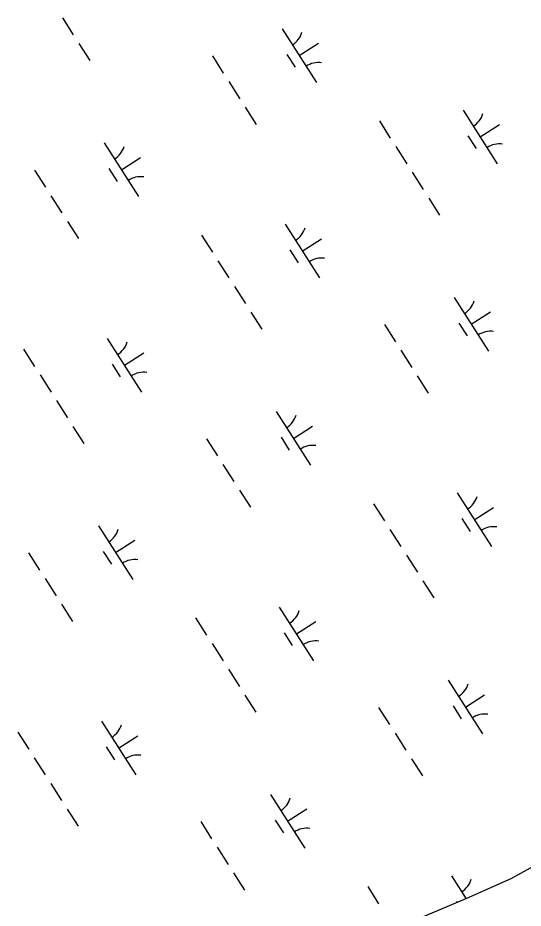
# Model space of a CAD drawing. Extents: x 3962991 to 3983549, y 181631 to 204078.
# Drawn here: x 3974072 to 3974470, y 196312 to 197012 of the extents above; entities that cross this region are included whole.
import ezdxf

# ---------------------------------------------------------------- set-up
doc = ezdxf.new("R2010")
doc.units = 0
doc.layers.add('V-WETL-SWMP', color=7, linetype='Continuous')

msp = doc.modelspace()

# ---------------------------------------------------------------- linework, layer by layer
at = {"layer": 'V-WETL-SWMP'}
for p, q in [((3974107.17, 197012.16), (3974115.8, 196998.69)), ((3974280.17, 197003.5), (3974307.15, 196961.41)), ((3974120.12, 196991.95), (3974128.76, 196978.48)), ((3974293.66, 196982.45), (3974308.81, 196992.17)), ((3974225.26, 196982.2), (3974233.9, 196968.73)), ((3974283.93, 196983.34), (3974290.4, 196973.24)), ((3974238.21, 196962), (3974246.85, 196948.53)), ((3974251.17, 196941.79), (3974259.8, 196928.32)), ((3974422.62, 196939.55), (3974449.6, 196897.46)), ((3974356.74, 196931.07), (3974365.37, 196917.6)), ((3974436.11, 196918.5), (3974451.26, 196928.22)), ((3974426.38, 196919.39), (3974432.85, 196909.29)), ((3974140.14, 196913.73), (3974167.12, 196871.63)), ((3974369.69, 196910.87), (3974378.32, 196897.4)), ((3974153.63, 196892.68), (3974168.78, 196902.39)), ((3974085.23, 196892.43), (3974093.87, 196878.96)), ((3974143.89, 196893.57), (3974150.37, 196883.46)), ((3974382.64, 196890.67), (3974391.28, 196877.2)), ((3974098.18, 196872.23), (3974106.82, 196858.76)), ((3974395.59, 196870.46), (3974404.23, 196856.99)), ((3974111.14, 196852.02), (3974119.77, 196838.55)), ((3974282.58, 196849.78), (3974309.57, 196807.68)), ((3974216.7, 196841.3), (3974225.34, 196827.83)), ((3974296.08, 196828.73), (3974311.23, 196838.44)), ((3974286.34, 196829.62), (3974292.82, 196819.51)), ((3974229.66, 196821.1), (3974238.29, 196807.63)), ((3974242.61, 196800.89), (3974251.25, 196787.42)), ((3974415.61, 196792.23), (3974442.59, 196750.14)), ((3974255.56, 196780.69), (3974264.2, 196767.22)), ((3974429.1, 196771.19), (3974444.25, 196780.9)), ((3974360.7, 196770.94), (3974369.34, 196757.47)), ((3974419.37, 196772.07), (3974425.84, 196761.97)), ((3974142.55, 196760), (3974169.54, 196717.91)), ((3974076.67, 196751.53), (3974085.31, 196738.06)), ((3974156.05, 196738.96), (3974171.2, 196748.67)), ((3974373.66, 196750.73), (3974382.29, 196737.26)), ((3974146.31, 196739.84), (3974152.79, 196729.74)), ((3974089.63, 196731.32), (3974098.26, 196717.85)), ((3974386.61, 196730.53), (3974395.24, 196717.06)), ((3974102.58, 196711.12), (3974111.21, 196697.65)), ((3974275.58, 196702.46), (3974302.56, 196660.37)), ((3974115.53, 196690.91), (3974124.17, 196677.44)), ((3974289.07, 196681.41), (3974304.22, 196691.13)), ((3974220.67, 196681.16), (3974229.31, 196667.69)), ((3974279.34, 196682.3), (3974285.81, 196672.2)), ((3974233.62, 196660.96), (3974242.26, 196647.49)), ((3974246.58, 196640.75), (3974255.21, 196627.28)), ((3974418.03, 196638.51), (3974445.01, 196596.42)), ((3974352.15, 196630.03), (3974360.78, 196616.57)), ((3974431.52, 196617.46), (3974446.67, 196627.18)), ((3974421.79, 196618.35), (3974428.26, 196608.25)), ((3974135.55, 196612.69), (3974162.53, 196570.59)), ((3974365.1, 196609.83), (3974373.73, 196596.36)), ((3974149.04, 196591.64), (3974164.19, 196601.35)), ((3974080.64, 196591.39), (3974089.28, 196577.92)), ((3974139.3, 196592.53), (3974145.78, 196582.42)), ((3974378.05, 196589.63), (3974386.69, 196576.16)), ((3974093.59, 196571.19), (3974102.23, 196557.72)), ((3974391, 196569.42), (3974399.64, 196555.95)), ((3974106.55, 196550.98), (3974115.18, 196537.51)), ((3974277.99, 196548.74), (3974304.98, 196506.64)), ((3974212.11, 196540.26), (3974220.75, 196526.79)), ((3974291.49, 196527.69), (3974306.64, 196537.4)), ((3974281.75, 196528.58), (3974288.23, 196518.47)), ((3974225.07, 196520.06), (3974233.7, 196506.59)), ((3974238.02, 196499.85), (3974246.65, 196486.38)), ((3974411.02, 196491.19), (3974438, 196449.1)), ((3974250.97, 196479.65), (3974259.61, 196466.18)), ((3974424.51, 196470.15), (3974439.66, 196479.86)), ((3974356.11, 196469.9), (3974364.75, 196456.43)), ((3974414.78, 196471.03), (3974421.25, 196460.93)), ((3974137.96, 196458.96), (3974164.95, 196416.87)), ((3974072.08, 196450.49), (3974080.72, 196437.02)), ((3974151.46, 196437.92), (3974166.61, 196447.63)), ((3974369.07, 196449.69), (3974377.7, 196436.22)), ((3974141.72, 196438.8), (3974148.2, 196428.7)), ((3974085.03, 196430.28), (3974093.67, 196416.81)), ((3974382.02, 196429.49), (3974390.65, 196416.02)), ((3974097.99, 196410.08), (3974106.62, 196396.61)), ((3974270.99, 196401.42), (3974297.97, 196359.33)), ((3974110.94, 196389.87), (3974119.58, 196376.4)), ((3974284.48, 196380.37), (3974299.63, 196390.09)), ((3974216.08, 196380.12), (3974224.72, 196366.65)), ((3974274.75, 196381.26), (3974281.22, 196371.16)), ((3974229.03, 196359.92), (3974237.67, 196346.45)), ((3974480.76, 196346.32), (3974460.34, 196335.2)), ((3974241.99, 196339.71), (3974250.62, 196326.24)), ((3974413.44, 196337.47), (3974424.97, 196319.47)), ((3974460.34, 196335.2), (3974425.47, 196319.68)), ((3974347.56, 196328.99), (3974356.19, 196315.53)), ((3974425.47, 196319.68), (3974341.26, 196284.25)), ((3974417.2, 196317.31), (3974417.76, 196316.44))]:
    msp.add_line(p, q, dxfattribs=at)
for centre, start, end in [((3974278.95, 197005.83), 301.89187, 343.43553), ((3974308.77, 196959.33), 81.89186, 123.43552), ((3974421.4, 196941.88), 301.89187, 343.43553), ((3974138.92, 196916.06), 301.89187, 343.43553), ((3974451.22, 196895.38), 81.89186, 123.43552), ((3974168.74, 196869.56), 81.89186, 123.43552), ((3974281.37, 196852.11), 301.89187, 343.43553), ((3974311.18, 196805.6), 81.89186, 123.43552), ((3974414.39, 196794.57), 301.89187, 343.43553), ((3974444.21, 196748.06), 81.89186, 123.43552), ((3974141.34, 196762.34), 301.89187, 343.43553), ((3974171.15, 196715.83), 81.89186, 123.43552), ((3974274.36, 196704.8), 301.89187, 343.43553), ((3974304.18, 196658.29), 81.89186, 123.43552), ((3974416.81, 196640.84), 301.89187, 343.43553), ((3974134.33, 196615.02), 301.89187, 343.43553), ((3974446.63, 196594.34), 81.89186, 123.43552), ((3974164.15, 196568.52), 81.89186, 123.43552), ((3974276.78, 196551.07), 301.89187, 343.43553), ((3974306.59, 196504.56), 81.89186, 123.43552), ((3974409.8, 196493.53), 301.89187, 343.43553), ((3974439.62, 196447.02), 81.89186, 123.43552), ((3974136.75, 196461.3), 301.89187, 343.43553), ((3974166.56, 196414.79), 81.89186, 123.43552), ((3974269.77, 196403.76), 301.89187, 343.43553), ((3974299.59, 196357.25), 81.89186, 123.43552), ((3974412.22, 196339.8), 301.89187, 343.43553)]:
    msp.add_arc(centre, 17.62, start, end, dxfattribs=at)

doc.saveas('drawing.dxf')
